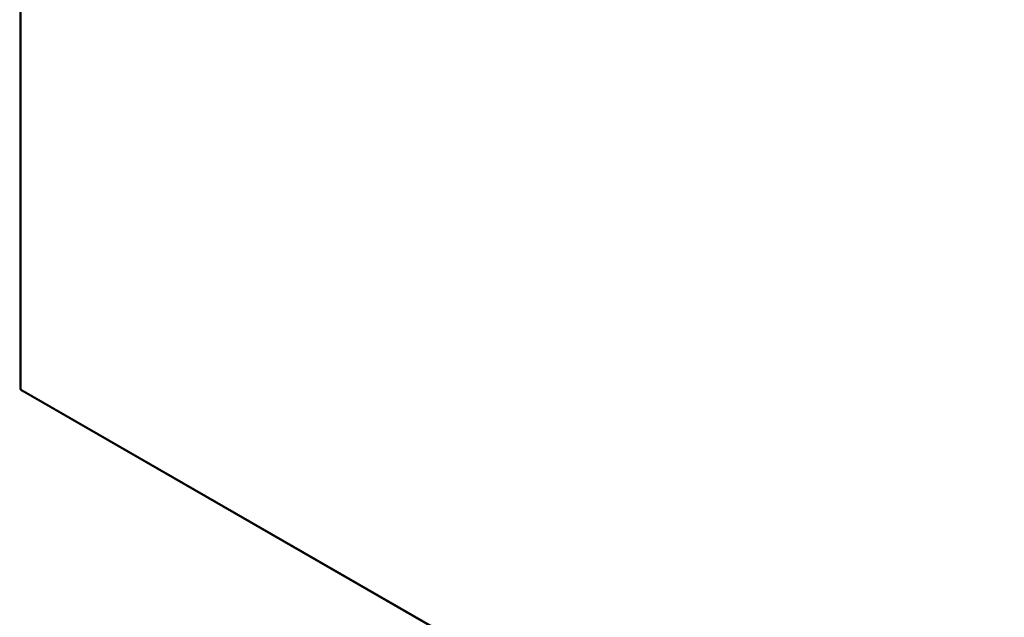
# Model space of a CAD drawing. Header units: inches. Extents: x 19 to 626, y 56 to 294.
# Tile 302 of 392: x 532 to 556, y 256 to 271. Entities that reach past the tile are written whole.
import ezdxf

# ---------------------------------------------------------------- set-up
doc = ezdxf.new("R2010")
doc.units = ezdxf.units.IN
doc.header["$MEASUREMENT"] = 0
doc.layers.add('Visible Edges(ANSI)', color=7, linetype='Continuous', lineweight=25)
doc.layers.add('Visible Tangent Edges(ANSI)', color=7, linetype='Continuous', lineweight=25)

msp = doc.modelspace()

# ---------------------------------------------------------------- linework, layer by layer
at = {"layer": 'Visible Edges(ANSI)'}
for p, q in [((532.451, 286.249), (532.451, 261.951)), ((532.501, 261.865), (578.891, 235.151))]:
    msp.add_line(p, q, dxfattribs=at)
msp.add_arc((532.55, 261.951), 0.099, 180, 240.064, dxfattribs=at)
at = {"layer": 'Visible Tangent Edges(ANSI)'}
for p, q in [((532.48, 286.208), (532.48, 261.911)), ((532.48, 261.911), (578.87, 235.197))]:
    msp.add_line(p, q, dxfattribs=at)
for major_axis, ratio, start_param, end_param in [((-0.099, 0), 0.575862, 0, 0.785398), ((-0.0494, -0.0858), 0.578093, 5.495853, 6.283185)]:
    msp.add_ellipse((532.55, 261.951), major_axis=major_axis, ratio=ratio, start_param=start_param, end_param=end_param, dxfattribs=at)

doc.saveas('drawing.dxf')
